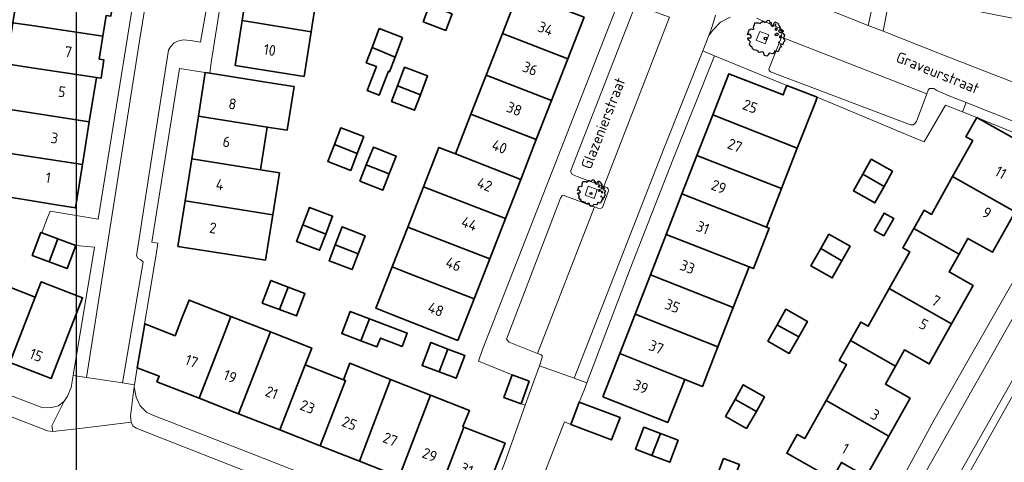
# Model space of a CAD drawing. Header units: metres. Extents: x 152391 to 157968, y 462336 to 467280.
# Tile 388 of 656: x 154197 to 154321, y 466099 to 466154. Entities that reach past the tile are written whole.
import ezdxf
from ezdxf.enums import TextEntityAlignment as Align

# ---------------------------------------------------------------- set-up
doc = ezdxf.new("R2010")
doc.units = ezdxf.units.M
doc.header["$LTSCALE"] = 0.75
doc.layers.get('0').update_dxf_attribs({"lineweight": 25})
doc.layers.get('defpoints').update_dxf_attribs({"lineweight": 25})
for name, color, linetype, lineweight in [('B-GV-GR-BOOM-S', 252, 'Continuous', 25), ('B-WE-GR-BEPLANTING_CULTUUR_BOSPLANTSOEN-GV', 251, 'Continuous', 18), ('B-WE-GR-BEPLANTING_CULTUUR_HEESTERS-GV', 251, 'Continuous', 18), ('B-WE-GR-GROENVOORZIENING-GV', 251, 'Continuous', 18), ('B-WE-OG-BEBOUWING-GV', 6, 'Continuous', 35), ('B-WE-OG-BEBOUWING-T18', 1, 'Continuous', 18), ('B-WE-OG-TERREIN_CULTUURSCHEIDING-GV', 251, 'Continuous', 18), ('B-WE-OG-TOPOGRAFIE-T18', 1, 'Continuous', 18), ('B-WE-OG-WATER_SLOOT-GV', 251, 'Continuous', 18), ('B-WE-VH-VERHARDING_BETONSTRAATSTEEN-GV', 251, 'Continuous', 18), ('B-WE-VH-VERHARDING_TEGEL-GV', 251, 'Continuous', 18)]:
    doc.layers.add(name, color=color, linetype=linetype, lineweight=lineweight)
doc.styles.add('NLCS-ISO-M750-T18', font='NLCS-ISO.ttf', dxfattribs={"height": 1.35})

# ---------------------------------------------------------------- blocks, each defined once
blk = doc.blocks.new('SGR-BOOM_21_30')
at = {"linetype": 'Continuous'}
for p, q in [((-1.11, 1.19), (-1.05, 1.33)), ((-1.05, 1.33), (-1.02, 1.5)), ((-1.02, 1.5), (-0.67, 1.5)), ((-0.67, 1.5), (-0.52, 1.43)), ((-0.52, 1.43), (-0.47, 1.45)), ((-0.47, 1.45), (-0.37, 1.55)), ((-0.37, 1.55), (-0.23, 1.65)), ((-0.23, 1.65), (-0.13, 1.58)), ((-0.13, 1.58), (-0.06, 1.52)), ((-0.06, 1.52), (0.07, 1.58)), ((0.07, 1.58), (0.2, 1.71)), ((0.2, 1.71), (0.26, 1.73)), ((0.26, 1.73), (0.33, 1.7)), ((0.33, 1.7), (0.39, 1.65)), ((0.4, 1.53), (0.38, 1.5)), ((0.38, 1.5), (0.53, 1.52)), ((0.39, 1.65), (0.4, 1.53)), ((0.54, 1.48), (0.51, 1.29)), ((0.51, 1.29), (0.57, 1.24)), ((0.53, 1.52), (0.54, 1.48)), ((0.75, 1.2), (0.8, 1.29)), ((0.79, 1.4), (0.89, 1.56)), ((0.8, 1.29), (0.79, 1.4)), ((0.89, 1.56), (1.02, 1.53)), ((0.97, 1.37), (0.93, 1.33)), ((0.93, 1.33), (0.95, 1.25)), ((0.95, 1.25), (0.96, 1.24)), ((0.96, 1.27), (0.97, 1.37)), ((1.02, 1.53), (1.16, 1.45)), ((1.16, 1.45), (1.25, 1.27)), ((1.25, 1.27), (1.38, 1.06)), ((-1.7, 0.37), (-1.66, 0.48)), ((-1.49, 0.41), (-1.7, 0.37)), ((-1.68, -0.03), (-1.67, 0.09)), ((-1.67, 0.09), (-1.39, 0.07)), ((-1.66, 0.48), (-1.6, 0.53)), ((-1.63, 0.58), (-1.53, 0.87)), ((-1.6, 0.53), (-1.63, 0.58)), ((-1.53, 0.87), (-1.46, 0.86)), ((-1.42, 0.33), (-1.49, 0.41)), ((-1.46, 0.86), (-1.34, 0.91)), ((-1.33, 0.18), (-1.42, 0.33)), ((-1.39, 0.07), (-1.33, 0.18)), ((-1.34, 0.91), (-1.18, 0.86)), ((-1.18, 0.86), (-1.12, 0.92)), ((-1.13, 1.09), (-1.11, 1.19)), ((-1.12, 0.92), (-1.13, 1.09)), ((0.57, 1.24), (0.69, 1.15)), ((0.69, 1.15), (0.75, 1.2)), ((0.94, 0.91), (0.89, 0.87)), ((0.89, 0.87), (0.93, 0.83)), ((0.93, 0.41), (0.89, 0.33)), ((0.89, 0.33), (1.03, 0.32)), ((0.93, 0.83), (0.98, 0.84)), ((1.05, 0.46), (0.93, 0.41)), ((0.97, 0.97), (0.94, 0.91)), ((1.03, 0.97), (0.97, 0.97)), ((0.98, 0.84), (1.03, 0.78)), ((1.08, 0.94), (1.03, 0.97)), ((1.03, 0.78), (1.08, 0.84)), ((1.03, 0.32), (1.11, 0.25)), ((1.11, 0.46), (1.05, 0.46)), ((1.12, 0.87), (1.08, 0.94)), ((1.08, 0.84), (1.12, 0.87)), ((1.22, 0.4), (1.11, 0.46)), ((1.11, 0.25), (1.2, 0.37)), ((1.2, 0.37), (1.24, 0.41)), ((1.32, 0.79), (1.23, 0.69)), ((1.23, 0.69), (1.27, 0.63)), ((1.27, 0.63), (1.38, 0.56)), ((1.34, 0.18), (1.31, 0.1)), ((1.43, 0.05), (1.31, 0.1)), ((1.38, 1.06), (1.32, 0.79)), ((1.36, 0.3), (1.34, 0.23)), ((1.34, 0.23), (1.34, 0.18)), ((1.43, 0.23), (1.36, 0.3)), ((1.38, 0.56), (1.44, 0.6)), ((1.47, 0.2), (1.43, 0.23)), ((1.43, 0.05), (1.51, 0.14)), ((1.47, 0.86), (1.44, 0.81)), ((1.44, 0.81), (1.46, 0.74)), ((1.44, 0.6), (1.57, 0.56)), ((1.46, 0.74), (1.53, 0.69)), ((1.54, 0.86), (1.47, 0.86)), ((1.51, 0.14), (1.47, 0.2)), ((1.53, 0.73), (1.64, 0.68)), ((1.53, 0.69), (1.54, 0.73)), ((1.62, 0.76), (1.54, 0.86)), ((1.57, 0.56), (1.64, 0.51)), ((1.73, 0.71), (1.62, 0.76)), ((1.64, 0.68), (1.73, 0.71)), ((1.64, 0.51), (1.81, 0.32)), ((1.72, 0.1), (1.67, 0.04)), ((1.67, 0.04), (1.76, -0.09)), ((1.81, 0.32), (1.72, 0.1)), ((-1.54, -0.18), (-1.68, -0.03)), ((-1.55, -0.51), (-1.49, -0.42)), ((-1.35, -0.75), (-1.55, -0.51)), ((-1.44, -0.32), (-1.54, -0.18)), ((-1.49, -0.42), (-1.44, -0.32)), ((-1.25, -0.78), (-1.35, -0.75)), ((-1.27, -0.9), (-1.25, -0.78)), ((-1.11, -1.05), (-1.27, -0.9)), ((-0.91, -1.08), (-1.11, -1.05)), ((-0.67, -1.18), (-0.91, -1.08)), ((-0.68, -1.29), (-0.67, -1.18)), ((0.84, -1.16), (0.83, -1.36)), ((1.03, -1.18), (0.84, -1.16)), ((1.18, -1.24), (1.03, -1.18)), ((1.29, -1.01), (1.18, -1.24)), ((1.29, -0.29), (1.24, -0.36)), ((1.24, -0.36), (1.25, -0.42)), ((1.26, -0.42), (1.33, -0.41)), ((1.33, -0.34), (1.29, -0.29)), ((1.36, -0.88), (1.29, -1.01)), ((1.33, -0.41), (1.33, -0.34)), ((1.37, -0.83), (1.36, -0.88)), ((1.48, -0.8), (1.37, -0.83)), ((1.46, -0.47), (1.39, -0.59)), ((1.39, -0.59), (1.43, -0.64)), ((1.43, -0.64), (1.5, -0.7)), ((1.58, -0.59), (1.46, -0.47)), ((1.5, -0.7), (1.48, -0.8)), ((1.66, -0.52), (1.58, -0.59)), ((1.68, -0.42), (1.66, -0.52)), ((1.72, -0.31), (1.68, -0.42)), ((1.84, -0.18), (1.72, -0.31)), ((1.76, -0.09), (1.84, -0.18)), ((-0.55, -1.33), (-0.68, -1.29)), ((-0.4, -1.26), (-0.55, -1.33)), ((-0.19, -1.28), (-0.4, -1.26)), ((-0.16, -1.43), (-0.19, -1.28)), ((-0.13, -1.49), (-0.16, -1.43)), ((-0.1, -1.61), (-0.13, -1.49)), ((0.11, -1.67), (-0.1, -1.61)), ((0.25, -1.52), (0.11, -1.67)), ((0.36, -1.38), (0.25, -1.52)), ((0.68, -1.44), (0.36, -1.38)), ((0.83, -1.36), (0.68, -1.44))]:
    blk.add_line(p, q, dxfattribs=at)
blk.add_circle((0, 0), 0.126, dxfattribs=at)
blk = doc.blocks.new('SGR-BOOM_31_50')
at = {"linetype": 'Continuous'}
for p, q in [((-1.51, 1.45), (-1.48, 1.58)), ((-1.49, 1.23), (-1.51, 1.45)), ((-1.48, 1.58), (-1.4, 1.78)), ((-1.4, 1.78), (-1.36, 2)), ((-1.36, 2), (-0.89, 2)), ((-0.89, 2), (-0.69, 1.91)), ((-0.69, 1.91), (-0.63, 1.93)), ((-0.63, 1.93), (-0.49, 2.06)), ((-0.49, 2.06), (-0.3, 2.2)), ((-0.3, 2.2), (-0.18, 2.11)), ((-0.18, 2.11), (-0.08, 2.02)), ((-0.08, 2.02), (0.09, 2.11)), ((0.09, 2.11), (0.27, 2.28)), ((0.27, 2.28), (0.35, 2.31)), ((0.35, 2.31), (0.44, 2.26)), ((0.44, 2.26), (0.52, 2.2)), ((0.54, 2.04), (0.51, 2)), ((0.51, 2), (0.71, 2.02)), ((0.52, 2.2), (0.54, 2.04)), ((0.72, 1.98), (0.68, 1.71)), ((0.68, 1.71), (0.75, 1.65)), ((0.71, 2.02), (0.72, 1.98)), ((0.75, 1.65), (0.92, 1.54)), ((0.92, 1.54), (1, 1.6)), ((1, 1.6), (1.06, 1.71)), ((1.05, 1.87), (1.19, 2.09)), ((1.06, 1.71), (1.05, 1.87)), ((1.19, 2.09), (1.36, 2.04)), ((1.3, 1.82), (1.23, 1.78)), ((1.23, 1.78), (1.27, 1.67)), ((1.3, 1.3), (1.25, 1.21)), ((1.27, 1.67), (1.28, 1.65)), ((1.28, 1.69), (1.3, 1.82)), ((1.37, 1.3), (1.3, 1.3)), ((1.36, 2.04), (1.54, 1.93)), ((1.44, 1.25), (1.37, 1.3)), ((1.5, 1.17), (1.44, 1.25)), ((1.54, 1.93), (1.67, 1.69)), ((1.67, 1.69), (1.84, 1.41)), ((1.84, 1.41), (1.76, 1.06)), ((-2.27, 0.49), (-2.21, 0.64)), ((-1.99, 0.55), (-2.27, 0.49)), ((-2.24, -0.04), (-2.22, 0.11)), ((-2.22, 0.11), (-1.85, 0.09)), ((-2.21, 0.64), (-2.13, 0.71)), ((-2.18, 0.77), (-2.04, 1.17)), ((-2.13, 0.71), (-2.18, 0.77)), ((-2.04, 1.17), (-1.94, 1.14)), ((-1.9, 0.44), (-1.99, 0.55)), ((-1.94, 1.14), (-1.79, 1.21)), ((-1.77, 0.25), (-1.9, 0.44)), ((-1.85, 0.09), (-1.77, 0.25)), ((-1.79, 1.21), (-1.57, 1.14)), ((-1.57, 1.14), (-1.49, 1.23)), ((1.25, 1.21), (1.19, 1.17)), ((1.19, 1.17), (1.23, 1.1)), ((1.23, 0.55), (1.19, 0.44)), ((1.19, 0.44), (1.37, 0.42)), ((1.23, 1.1), (1.31, 1.12)), ((1.4, 0.62), (1.23, 0.55)), ((1.31, 1.12), (1.37, 1.03)), ((1.37, 1.03), (1.44, 1.12)), ((1.37, 0.42), (1.48, 0.33)), ((1.48, 0.62), (1.4, 0.62)), ((1.44, 1.12), (1.5, 1.17)), ((1.62, 0.53), (1.48, 0.62)), ((1.48, 0.33), (1.61, 0.49)), ((1.61, 0.49), (1.65, 0.55)), ((1.76, 1.06), (1.64, 0.93)), ((1.64, 0.93), (1.7, 0.84)), ((1.7, 0.84), (1.84, 0.75)), ((1.79, 0.25), (1.75, 0.14)), ((1.91, 0.07), (1.75, 0.14)), ((1.81, 0.4), (1.79, 0.31)), ((1.79, 0.31), (1.79, 0.25)), ((1.9, 0.31), (1.81, 0.4)), ((1.84, 0.75), (1.92, 0.79)), ((1.96, 0.27), (1.9, 0.31)), ((1.91, 0.07), (2.01, 0.18)), ((1.96, 1.14), (1.92, 1.08)), ((1.92, 1.08), (1.95, 0.99)), ((1.92, 0.79), (2.09, 0.75)), ((1.95, 0.99), (2.04, 0.93)), ((2.06, 1.14), (1.96, 1.14)), ((2.01, 0.18), (1.96, 0.27)), ((2.04, 0.97), (2.18, 0.9)), ((2.04, 0.93), (2.06, 0.97)), ((2.16, 1.01), (2.06, 1.14)), ((2.09, 0.75), (2.18, 0.68)), ((2.3, 0.95), (2.16, 1.01)), ((2.18, 0.9), (2.3, 0.95)), ((2.18, 0.68), (2.41, 0.42)), ((2.29, 0.14), (2.23, 0.05)), ((2.23, 0.05), (2.35, -0.13)), ((2.41, 0.42), (2.29, 0.14)), ((-2.05, -0.24), (-2.24, -0.04)), ((-2.07, -0.67), (-1.99, -0.56)), ((-1.8, -1), (-2.07, -0.67)), ((-1.91, -0.43), (-2.05, -0.24)), ((-1.99, -0.56), (-1.91, -0.43)), ((-1.67, -1.05), (-1.8, -1)), ((-1.7, -1.2), (-1.67, -1.05)), ((-1.48, -1.4), (-1.7, -1.2)), ((1.72, -0.39), (1.65, -0.48)), ((1.65, -0.48), (1.67, -0.56)), ((1.68, -0.56), (1.78, -0.54)), ((1.78, -0.45), (1.72, -0.39)), ((1.81, -1.18), (1.72, -1.35)), ((1.78, -0.54), (1.78, -0.45)), ((1.82, -1.11), (1.81, -1.18)), ((1.98, -1.07), (1.82, -1.11)), ((1.95, -0.63), (1.85, -0.78)), ((1.85, -0.78), (1.9, -0.85)), ((1.9, -0.85), (1.99, -0.94)), ((2.1, -0.78), (1.95, -0.63)), ((1.99, -0.94), (1.98, -1.07)), ((2.21, -0.7), (2.1, -0.78)), ((2.24, -0.56), (2.21, -0.7)), ((2.29, -0.41), (2.24, -0.56)), ((2.46, -0.24), (2.29, -0.41)), ((2.35, -0.13), (2.46, -0.24)), ((-1.22, -1.44), (-1.48, -1.4)), ((-0.89, -1.57), (-1.22, -1.44)), ((-0.91, -1.72), (-0.89, -1.57)), ((-0.73, -1.77), (-0.91, -1.72)), ((-0.53, -1.68), (-0.73, -1.77)), ((-0.25, -1.7), (-0.53, -1.68)), ((-0.21, -1.9), (-0.25, -1.7)), ((-0.18, -1.99), (-0.21, -1.9)), ((-0.13, -2.14), (-0.18, -1.99)), ((0.15, -2.23), (-0.13, -2.14)), ((0.34, -2.03), (0.15, -2.23)), ((0.47, -1.83), (0.34, -2.03)), ((0.91, -1.92), (0.47, -1.83)), ((1.11, -1.81), (0.91, -1.92)), ((1.13, -1.55), (1.11, -1.81)), ((1.37, -1.57), (1.13, -1.55)), ((1.58, -1.66), (1.37, -1.57)), ((1.72, -1.35), (1.58, -1.66))]:
    blk.add_line(p, q, dxfattribs=at)
blk.add_circle((0, 0), 0.169, dxfattribs=at)

msp = doc.modelspace()

# ---------------------------------------------------------------- linework, layer by layer
at = {"layer": 'B-WE-GR-BEPLANTING_CULTUUR_BOSPLANTSOEN-GV'}
for points in [[(154370.97, 466144.68), (154341.64, 466150.67), (154313.93, 466156.13), (154314.66, 466160.37), (154314.77, 466161.02), (154312.44, 466161.51), (154310.77, 466161.78), (154309.98, 466162.03), (154309.38, 466162.37), (154308.75, 466163.07), (154308.36, 466163.82), (154308.22, 466164.38), (154308.29, 466165.27), (154305.92, 466152.82)], [(154305.92, 466152.82), (154313.64, 466149.79), (154332.57, 466142.44), (154336.59, 466140.81), (154338.6, 466140.14), (154339.9, 466139.78), (154363.65, 466135.23), (154369, 466135.02)]]:
    msp.add_lwpolyline(points, dxfattribs=at)
at = {"layer": 'B-WE-GR-BEPLANTING_CULTUUR_HEESTERS-GV'}
msp.add_lwpolyline([(154290.05, 466164.42), (154284.66, 466162.9), (154284.84, 466162.4), (154284.88, 466162.28), (154285.31, 466161.49), (154286.19, 466160.69), (154286.66, 466160.37), (154288.05, 466159.79), (154296, 466156.72), (154304.05, 466153.55), (154305.01, 466158.01), (154291.92, 466162.91), (154291.15, 466162.19), (154289.83, 466163.62), (154290.34, 466164.1)], close=True, dxfattribs=at)
at = {"layer": 'B-WE-GR-GROENVOORZIENING-GV'}
for points in [[(154289.93, 466151.7), (154291.04, 466151.25), (154291.5, 466152.36), (154290.39, 466152.81)], [(154268.35, 466132.18), (154269.48, 466131.77), (154269.89, 466132.9), (154268.76, 466133.31)]]:
    msp.add_lwpolyline(points, close=True, dxfattribs=at)
at = {"layer": 'B-WE-OG-BEBOUWING-GV'}
for points in [[(154257.94, 466152.54), (154266.19, 466149.33), (154268.24, 466154.58), (154266.36, 466155.31), (154267.16, 466157.35), (154259.12, 466160.49), (154258.21, 466158.18), (154259.89, 466157.52)], [(154196.24, 466153.89), (154198.91, 466153.49), (154207.58, 466152.22), (154208, 466154.82), (154208.59, 466154.73), (154208.97, 466157.12), (154208.38, 466157.21), (154208.43, 466157.51), (154199.76, 466158.84), (154197.09, 466159.24)], [(154225.14, 466154.18), (154233.81, 466152.77), (154234.66, 466158.2), (154225.98, 466159.53)], [(154247.94, 466154.03), (154250.8, 466152.93), (154251.6, 466155), (154248.74, 466156.11)], [(154225.14, 466154.18), (154224.25, 466148.49), (154232.93, 466147.13), (154233.81, 466152.77)], [(154207.58, 466152.22), (154198.91, 466153.49), (154196.24, 466153.89), (154195.49, 466149.24), (154195.41, 466148.71), (154198.08, 466148.31), (154206.75, 466147.01), (154207.34, 466146.91), (154207.71, 466149.22), (154207.12, 466149.31)], [(154245.35, 466152.05), (154242.41, 466153.17), (154241.5, 466150.76), (154244.41, 466149.57)], [(154266.19, 466149.33), (154257.94, 466152.54), (154255.89, 466147.29), (154264.13, 466144.09)], [(154244.41, 466149.57), (154241.5, 466150.76), (154240.78, 466148.86), (154242.05, 466148.38), (154240.9, 466145.35), (154242.42, 466144.78), (154243.56, 466147.78), (154243.71, 466147.72)], [(154206.75, 466147.01), (154198.08, 466148.31), (154195.41, 466148.71), (154194.52, 466143.16), (154205.85, 466141.4)], [(154244.71, 466145.95), (154247.6, 466144.83), (154248.5, 466147.2), (154245.6, 466148.3)], [(154228.29, 466140.75), (154230.8, 466140.35), (154231.67, 466145.86), (154231.66, 466145.86), (154229.16, 466146.26), (154221.06, 466147.54), (154220.48, 466147.63), (154219.62, 466142.12)], [(154264.13, 466144.09), (154255.89, 466147.29), (154253.96, 466142.36), (154262.21, 466139.17)], [(154297.62, 466144.51), (154293.79, 466146), (154293.55, 466145.39), (154293.33, 466144.81), (154286.48, 466147.48), (154284.45, 466142.28), (154295.11, 466138.09), (154297.38, 466143.89)], [(154247.6, 466144.83), (154244.71, 466145.95), (154243.96, 466143.97), (154246.86, 466142.88)], [(154193.66, 466137.75), (154204.99, 466136.03), (154205.85, 466141.4), (154194.52, 466143.16)], [(154218.77, 466136.75), (154227.45, 466135.36), (154228.29, 466140.75), (154219.62, 466142.12)], [(154252.01, 466137.38), (154260.25, 466134.17), (154262.21, 466139.17), (154253.96, 466142.36)], [(154282.45, 466137.18), (154293.13, 466133.01), (154295.11, 466138.09), (154284.45, 466142.28)], [(154317.72, 466141.97), (154316.36, 466139.53), (154317.22, 466139.05), (154314.67, 466134.51), (154322.55, 466130.06), (154325.25, 466134.87), (154322.27, 466136.54), (154323.5, 466138.72)], [(154240.45, 466139.55), (154237.56, 466140.66), (154236.75, 466138.55), (154239.63, 466137.42)], [(154236.75, 466138.55), (154235.92, 466136.4), (154238.81, 466135.29), (154239.63, 466137.42)], [(154240.78, 466135.98), (154243.68, 466134.86), (154244.56, 466137.11), (154241.67, 466138.24)], [(154258.32, 466129.23), (154260.25, 466134.17), (154252.01, 466137.38), (154249.93, 466138.19), (154247.98, 466133.22), (154250.06, 466132.41)], [(154204.99, 466136.03), (154193.66, 466137.75), (154192.8, 466132.39), (154195.47, 466131.97), (154197.64, 466131.62), (154201.44, 466131.01), (154204.12, 466130.58)], [(154227.45, 466135.36), (154218.77, 466136.75), (154217.94, 466131.45), (154228.99, 466129.72), (154229.82, 466134.98)], [(154280.56, 466132.33), (154291.23, 466128.15), (154293.13, 466133.01), (154282.45, 466137.18)], [(154239.98, 466133.94), (154242.88, 466132.81), (154243.68, 466134.86), (154240.78, 466135.98)], [(154303.38, 466134.84), (154306.04, 466133.28), (154307.12, 466135.2), (154304.43, 466136.71)], [(154306.04, 466133.28), (154303.38, 466134.84), (154302.18, 466132.72), (154304.87, 466131.2)], [(154322.55, 466130.06), (154314.67, 466134.51), (154312.01, 466129.76), (154311.08, 466130.28), (154309.78, 466127.97), (154315.49, 466124.74), (154316.6, 466126.72), (154319.7, 466124.98)], [(154256.33, 466124.14), (154258.32, 466129.23), (154250.06, 466132.41), (154247.98, 466133.22), (154246, 466128.15), (154248.08, 466127.34)], [(154291.23, 466128.15), (154280.56, 466132.33), (154278.58, 466127.24), (154289.02, 466123.15), (154289.58, 466122.93), (154291.56, 466128.02)], [(154217.94, 466131.45), (154217.04, 466125.73), (154225.72, 466124.37), (154228.09, 466124), (154228.99, 466129.72)], [(154232.78, 466128.44), (154235.67, 466127.27), (154236.53, 466129.52), (154233.62, 466130.64)], [(154306.02, 466127.04), (154307.28, 466129.23), (154306.05, 466129.93), (154304.79, 466127.73)], [(154232.78, 466128.44), (154231.98, 466126.36), (154234.89, 466125.24), (154235.67, 466127.27)], [(154236.85, 466125.92), (154239.75, 466124.79), (154240.62, 466127.07), (154237.72, 466128.19)], [(154256.33, 466124.14), (154248.08, 466127.34), (154246, 466128.15), (154244.04, 466123.14), (154246.12, 466122.33), (154254.37, 466119.14)], [(154200.79, 466123.8), (154201.91, 466126.67), (154199.88, 466127.43), (154199.77, 466127.48), (154198.68, 466124.59)], [(154278.58, 466127.24), (154276.59, 466122.16), (154287.02, 466118.03), (154289.02, 466123.15)], [(154298.06, 466125.47), (154298.09, 466125.46), (154300.74, 466123.91), (154301.77, 466125.74), (154299.07, 466127.26)], [(154309.78, 466127.97), (154308.42, 466125.54), (154309.31, 466125.04), (154306.7, 466120.41), (154314.56, 466115.96), (154317.28, 466120.8), (154314.24, 466122.51), (154315.49, 466124.74)], [(154204.15, 466125.83), (154201.91, 466126.67), (154200.79, 466123.8), (154203.07, 466122.94)], [(154239.75, 466124.79), (154236.85, 466125.92), (154236.08, 466123.91), (154238.98, 466122.8)], [(154300.74, 466123.91), (154298.09, 466125.46), (154298.06, 466125.47), (154296.82, 466123.27), (154299.52, 466121.75)], [(154252.32, 466113.89), (154254.37, 466119.14), (154246.12, 466122.33), (154244.04, 466123.14), (154242, 466117.93), (154244.08, 466117.11)], [(154285.09, 466113.09), (154287.02, 466118.03), (154276.59, 466122.16), (154274.66, 466117.21)], [(154199.04, 466119.32), (154193.99, 466121.3), (154190.77, 466113.1), (154195.83, 466111.12)], [(154195.83, 466111.12), (154201.04, 466109.08), (154205.02, 466119.23), (154199.8, 466121.27), (154199.04, 466119.32)], [(154229.82, 466117.78), (154230.92, 466120.61), (154228.74, 466121.43), (154227.67, 466118.59)], [(154229.82, 466117.78), (154231.98, 466116.96), (154233.05, 466119.8), (154230.92, 466120.61)], [(154307.49, 466110.66), (154308.62, 466112.68), (154311.73, 466110.93), (154314.56, 466115.96), (154306.7, 466120.41), (154304.04, 466115.66), (154303.11, 466116.19), (154301.81, 466113.87)], [(154211.91, 466110.43), (154214.67, 466109.36), (154214.39, 466108.67), (154219.71, 466106.59), (154222.91, 466114.81), (154223.71, 466116.9), (154218.43, 466118.96), (154218.35, 466118.75), (154217.62, 466116.89), (154216.67, 466114.48), (154212.86, 466115.97)], [(154224.68, 466104.64), (154228.71, 466114.95), (154223.71, 466116.9), (154222.91, 466114.81), (154219.71, 466106.59)], [(154240.11, 466113.84), (154241.19, 466116.61), (154238.74, 466117.53), (154237.69, 466114.76)], [(154280.91, 466108.98), (154283.14, 466108.09), (154285.09, 466113.09), (154274.66, 466117.21), (154272.72, 466112.23)], [(154292.57, 466115.83), (154292.6, 466115.82), (154295.28, 466114.32), (154296.38, 466116.27), (154293.68, 466117.8)], [(154241.19, 466116.61), (154240.11, 466113.84), (154242.12, 466113.07), (154242.55, 466114.18), (154245.32, 466113.13), (154245.95, 466114.8)], [(154292.57, 466115.83), (154291.4, 466113.77), (154294.1, 466112.24), (154295.28, 466114.32), (154292.6, 466115.82)], [(154228.71, 466114.95), (154224.68, 466104.64), (154229.88, 466102.6), (154233.08, 466110.82), (154233.9, 466112.92)], [(154249.97, 466109.91), (154251.07, 466112.79), (154248.91, 466113.6), (154247.82, 466110.71)], [(154298.73, 466106.3), (154306.63, 466101.83), (154309.33, 466106.63), (154306.21, 466108.39), (154307.49, 466110.66), (154301.81, 466113.87), (154300.4, 466111.37), (154301.3, 466110.87)], [(154251.07, 466112.79), (154249.97, 466109.91), (154252.1, 466109.11), (154253.18, 466112)], [(154270.58, 466106.77), (154278.79, 466103.56), (154280.91, 466108.98), (154272.72, 466112.23)], [(154234.97, 466100.6), (154238.16, 466108.83), (154237.92, 466108.92), (154233.08, 466110.82), (154229.88, 466102.6)], [(154237.92, 466108.92), (154238.16, 466108.83), (154234.97, 466100.6), (154239.91, 466098.66), (154243.81, 466108.98), (154238.69, 466111.01)], [(154261.32, 466108.74), (154259.17, 466109.54), (154258.13, 466106.69), (154260.28, 466105.9)], [(154243.81, 466108.98), (154239.91, 466098.66), (154244.93, 466096.69), (154248.86, 466106.99)], [(154289.95, 466104.95), (154290.98, 466106.76), (154288.3, 466108.29), (154287.26, 466106.46), (154287.35, 466106.42)], [(154249.93, 466094.73), (154253.09, 466102.97), (154252.94, 466103.03), (154253.77, 466105.06), (154248.86, 466106.99), (154244.93, 466096.69)], [(154266.57, 466103.31), (154271.7, 466101.36), (154272.77, 466104.18), (154267.63, 466106.12)], [(154288.72, 466102.79), (154289.95, 466104.95), (154287.35, 466106.42), (154287.26, 466106.46), (154286.04, 466104.32)], [(154306.63, 466101.83), (154298.73, 466106.3), (154296.04, 466101.52), (154295.1, 466102.04), (154293.77, 466099.67), (154299.5, 466096.46), (154300.66, 466098.52), (154303.78, 466096.76)], [(154253.09, 466102.97), (154249.93, 466094.73), (154255.06, 466092.72), (154258.28, 466100.94)], [(154276.78, 466099.4), (154277.86, 466102.15), (154275.78, 466102.95), (154274.73, 466100.18)], [(154277.86, 466102.15), (154276.78, 466099.4), (154279.03, 466098.54), (154280.08, 466101.31)], [(154285.82, 466099.01), (154284.75, 466096.23), (154286.73, 466095.46), (154287.82, 466098.24)]]:
    msp.add_lwpolyline(points, close=True, dxfattribs=at)
at = {"layer": 'B-WE-OG-TERREIN_CULTUURSCHEIDING-GV'}
msp.add_lwpolyline([(154315.49, 466065.37), (154313.08, 466062), (154303.48, 466068.01), (154303.15, 466068.22), (154303.11, 466068.29), (154302.95, 466068.92), (154302.86, 466069.56), (154303.26, 466071.36), (154302.48, 466071.96), (154306.61, 466079.24), (154315.16, 466094.36), (154324.01, 466110.02), (154323.14, 466110.52), (154301.19, 466071.71), (154302.15, 466070.96), (154301.84, 466069.6), (154301.97, 466068.72), (154302.17, 466067.92), (154302.39, 466067.52), (154313.02, 466060.85), (154313.21, 466060.86), (154313.7, 466061.16), (154314.63, 466062.45), (154315.75, 466064.02)], close=True, dxfattribs=at)
at = {"layer": 'B-WE-OG-WATER_SLOOT-GV'}
msp.add_lwpolyline([(154321.27, 466094.16), (154328.67, 466107.36), (154324.23, 466109.9), (154324.01, 466110.02), (154315.16, 466094.36)], dxfattribs=at)
at = {"layer": 'B-WE-VH-VERHARDING_BETONSTRAATSTEEN-GV'}
for points in [[(154306.23, 466163.85), (154305.77, 466161.57), (154305.01, 466158.01), (154304.05, 466153.55), (154305.92, 466152.82), (154308.29, 466165.27), (154310.59, 466176.77), (154313.91, 466193.29), (154316.95, 466208), (154317.07, 466209.17), (154317.04, 466209.55), (154314.62, 466210.66), (154314.94, 466210.27), (154315.17, 466209.83), (154315.26, 466209.26), (154314.45, 466205.18), (154313.34, 466199.59), (154313.03, 466198.02), (154310.35, 466184.58), (154310.06, 466183.11)], [(154279.01, 466154.61), (154275.06, 466156.03), (154274.79, 466156), (154274.58, 466155.81), (154266.57, 466135.28), (154266.57, 466135.07), (154266.73, 466134.8), (154267.36, 466134.51), (154270.72, 466133.26)], [(154311.42, 466144.95), (154293.12, 466152.09), (154291.53, 466148.04), (154291.57, 466147.88), (154291.74, 466147.72), (154309.38, 466141.03), (154309.71, 466141.04), (154309.88, 466141.17), (154310.13, 466141.46)], [(154317.72, 466141.97), (154324.21, 466139.32), (154330.15, 466137.13), (154330.03, 466138.44), (154319.65, 466142.55), (154316.39, 466143.84), (154315.93, 466142.67)], [(154306.32, 466092.77), (154308.08, 466091.76), (154308.12, 466091.7), (154324.83, 466121.21), (154329.71, 466129.78), (154331.33, 466132.85), (154331.98, 466134.57), (154331.84, 466136.02), (154331.36, 466137.28), (154330.68, 466138.05), (154330.03, 466138.44), (154330.15, 466137.13), (154329.6, 466135.27), (154328.74, 466132.98), (154326.05, 466127.87), (154312.37, 466103.89)], [(154269.54, 466130.71), (154265.59, 466132.18), (154265.45, 466132.14), (154265.27, 466131.81), (154258.43, 466114.02), (154258.77, 466113.67), (154262.37, 466112.25)]]:
    msp.add_lwpolyline(points, close=True, dxfattribs=at)
for points in [[(154215.73, 466173.24), (154212.25, 466151.86), (154205.51, 466109.21), (154210.03, 466108.53), (154212.65, 466123.78), (154212.28, 466124.09), (154211.96, 466124.26), (154211.83, 466124.54), (154213.39, 466134.86), (154215.86, 466150.44), (154216.09, 466150.88), (154216.58, 466151.37), (154217.01, 466151.59), (154217.68, 466151.73), (154218.61, 466151.66), (154219.86, 466151.43), (154221.92, 466163.22)], [(154332.57, 466142.44), (154313.64, 466149.79), (154305.92, 466152.82), (154304.05, 466153.55), (154296, 466156.72)], [(154279.01, 466154.61), (154270.72, 466133.26), (154271.08, 466133.13), (154271.26, 466132.99), (154271.31, 466132.73), (154270.57, 466130.64), (154270.38, 466130.53), (154270.11, 466130.5), (154269.54, 466130.71), (154262.37, 466112.25), (154262.78, 466112.09), (154262.94, 466111.94), (154262.93, 466111.72), (154262.61, 466110.68), (154266.98, 466109.13), (154278.32, 466138.12), (154283.2, 466150.37), (154283.96, 466152.27), (154284.42, 466153.54), (154284.78, 466154.85)], [(154284.78, 466154.85), (154284.42, 466153.54), (154283.96, 466152.27), (154284.45, 466152.97), (154285.44, 466153.97), (154286.64, 466154.6)], [(154289.98, 466154.49), (154292.9, 466153.22), (154293.05, 466153.05), (154293.17, 466152.73), (154293.12, 466152.09), (154311.42, 466144.95), (154311.59, 466145.42), (154311.78, 466145.63), (154312.3, 466145.63), (154312.7, 466145.36), (154314.35, 466144.66), (154316.39, 466143.84), (154319.65, 466142.55), (154330.03, 466138.44)], [(154324.83, 466121.21), (154308.12, 466091.7)], [(154251.58, 466087.23), (154217.65, 466100.51), (154211.75, 466102.82), (154211.36, 466103.14), (154211.14, 466103.59), (154205, 466102.85), (154201.28, 466102.41), (154200.61, 466102.49), (154181.7, 466109.8)], [(154301.19, 466071.71), (154323.14, 466110.52)]]:
    msp.add_lwpolyline(points, dxfattribs=at)
at = {"layer": 'B-WE-VH-VERHARDING_TEGEL-GV'}
for points in [[(154203.83, 466109.48), (154205.51, 466109.21), (154212.25, 466151.86), (154215.73, 466173.24), (154214.12, 466173.5), (154213.23, 466167.97), (154206.97, 466129.14), (154200.92, 466130.15), (154200.45, 466129.01), (154199.88, 466127.43), (154201.91, 466126.67), (154204.15, 466125.83), (154206.53, 466125.64)], [(154289.93, 466151.7), (154290.39, 466152.81), (154291.5, 466152.36), (154291.04, 466151.25)], [(154283.2, 466150.37), (154278.32, 466138.12), (154266.98, 466109.13), (154268.57, 466108.53), (154274.02, 466122.91), (154279.43, 466136.63), (154284.68, 466149.72)], [(154268.35, 466132.18), (154268.76, 466133.31), (154269.89, 466132.9), (154269.48, 466131.77)], [(154268.23, 466107.62), (154268.57, 466108.53), (154266.98, 466109.13), (154262.61, 466110.68), (154261.89, 466108.76), (154260.8, 466105.71), (154258.18, 466098.38), (154254.87, 466090.07), (154251.86, 466087.91), (154251.58, 466087.23), (154261.83, 466083.22), (154262.11, 466083.91), (154259.63, 466088.24), (154263.01, 466096.61), (154265.76, 466103.63), (154266.57, 466103.31), (154267.63, 466106.12)], [(154201.28, 466102.41), (154205, 466102.85), (154211.14, 466103.59), (154211.05, 466104.34), (154211.52, 466108.03), (154211.52, 466108.04), (154211.51, 466108.05), (154211.55, 466108.27), (154210.03, 466108.53), (154205.51, 466109.21), (154203.83, 466109.48), (154203.57, 466107.94), (154203.13, 466106.85), (154202.68, 466106.24), (154201.12, 466103.13)], [(154211.52, 466108.03), (154211.05, 466104.34), (154211.14, 466103.59), (154211.36, 466103.14), (154211.75, 466102.82), (154217.65, 466100.51), (154251.58, 466087.23), (154251.86, 466087.91), (154254.87, 466090.07), (154248.99, 466092.27), (154248.55, 466090.97), (154240.28, 466094.12), (154226.61, 466099.51), (154214.06, 466104.38), (154213.11, 466104.82), (154212.27, 466105.64), (154211.78, 466106.72)]]:
    msp.add_lwpolyline(points, close=True, dxfattribs=at)
for points in [[(154221.92, 466163.22), (154219.86, 466151.43), (154218.61, 466151.66), (154217.68, 466151.73), (154217.01, 466151.59), (154216.58, 466151.37), (154216.09, 466150.88), (154215.86, 466150.44), (154213.39, 466134.86), (154211.83, 466124.54), (154211.96, 466124.26), (154212.28, 466124.09), (154212.65, 466123.78), (154210.03, 466108.53), (154211.55, 466108.27), (154211.91, 466110.43), (154214.29, 466124.69), (154214.48, 466126.14), (154213.73, 466126.26), (154217.24, 466148.13), (154220.48, 466147.63), (154221.06, 466147.54), (154221.23, 466148.88), (154224.69, 466170.9)], [(154272.23, 466155.63), (154255.44, 466112.72), (154254.91, 466111.29), (154259.17, 466109.54), (154261.32, 466108.74), (154260.28, 466105.9), (154260.8, 466105.71), (154261.89, 466108.76), (154262.61, 466110.68), (154262.93, 466111.72), (154262.94, 466111.94), (154262.78, 466112.09), (154262.37, 466112.25), (154258.77, 466113.67), (154258.43, 466114.02), (154265.27, 466131.81), (154265.45, 466132.14), (154265.59, 466132.18), (154269.54, 466130.71), (154270.11, 466130.5), (154270.38, 466130.53), (154270.57, 466130.64), (154271.31, 466132.73), (154271.26, 466132.99), (154271.08, 466133.13), (154270.72, 466133.26), (154267.36, 466134.51), (154266.73, 466134.8), (154266.57, 466135.07), (154266.57, 466135.28), (154274.58, 466155.81)], [(154286.64, 466154.6), (154285.44, 466153.97), (154284.45, 466152.97), (154283.96, 466152.27), (154283.2, 466150.37), (154284.68, 466149.72), (154293.79, 466146), (154297.62, 466144.51), (154309.54, 466139.54), (154311.1, 466138.88), (154313.79, 466143.52), (154315.93, 466142.67), (154316.39, 466143.84), (154314.35, 466144.66), (154312.7, 466145.36), (154312.3, 466145.63), (154311.78, 466145.63), (154311.59, 466145.42), (154311.42, 466144.95), (154310.13, 466141.46), (154309.88, 466141.17), (154309.71, 466141.04), (154309.38, 466141.03), (154291.74, 466147.72), (154291.57, 466147.88), (154291.53, 466148.04), (154293.12, 466152.09), (154293.17, 466152.73), (154293.05, 466153.05), (154292.9, 466153.22), (154289.98, 466154.49)], [(154087.01, 466148.3), (154104.12, 466140.59), (154126.39, 466131.56), (154164.11, 466116.72), (154167.45, 466115.41), (154181.7, 466109.8), (154200.61, 466102.49), (154201.28, 466102.41), (154201.12, 466103.13), (154202.68, 466106.24), (154201.96, 466105.66), (154201.15, 466105.44), (154200.02, 466105.39), (154176.31, 466114.4), (154150.92, 466124.46), (154130.8, 466132.34), (154101.1, 466144.33), (154086.06, 466150.96)]]:
    msp.add_lwpolyline(points, dxfattribs=at)
at = {"layer": 'defpoints', "flags": 128}
msp.add_lwpolyline([(154354.23, 466622.68), (153766.23, 466622.68), (153766.23, 465969.43), (153876.91, 465969.43), (153876.91, 465974.64), (154204.23, 465974.64), (154204.23, 466273.18), (154210.34, 466273.18), (154210.34, 466287.79), (154354.23, 466287.79)], close=True, dxfattribs=at)

# ---------------------------------------------------------------- block references
at = {"layer": 'B-GV-GR-BOOM-S', "transparency": 33554559}
for name, p in [('SGR-BOOM_31_50', (154291.1, 466151.9)), ('SGR-BOOM_21_30', (154269.1, 466132.4))]:
    msp.add_blockref(name, p, dxfattribs=at)

# ---------------------------------------------------------------- texts
at = {"layer": 'B-WE-OG-BEBOUWING-T18', "style": 'NLCS-ISO-M750-T18'}
for s, rotation, p in [('34', 338.6, (154263.38, 466153.15)), ('7', 350.9, (154203.22, 466150.24)), ('10', 351.1, (154228.61, 466150.46)), ('36', 338.6, (154261.42, 466148.12)), ('5', 350.9, (154202.41, 466145.2)), ('8', 351.1, (154223.91, 466143.67)), ('25', 338.7, (154289.17, 466143.36)), ('38', 338.6, (154259.43, 466143.04)), ('3', 350.9, (154201.48, 466139.37)), ('6', 351.1, (154223.16, 466138.9)), ('40', 338.6, (154257.57, 466138.28)), ('27', 338.6, (154287.24, 466138.44)), ('11', 330.7, (154320.75, 466135.03)), ('1', 350.9, (154200.68, 466134.36)), ('4', 351.1, (154222.32, 466133.53)), ('42', 338.6, (154255.7, 466133.52)), ('29', 338.7, (154285.21, 466133.24)), ('9', 330.7, (154319.01, 466129.96)), ('44', 338.6, (154253.77, 466128.58)), ('2', 351.1, (154221.45, 466128.05)), ('31', 338.7, (154283.2, 466128.09)), ('46', 338.6, (154251.78, 466123.49)), ('33', 338.7, (154281.27, 466123.14)), ('7', 330.7, (154312.59, 466118.85)), ('48', 338.6, (154249.55, 466117.79)), ('35', 338.7, (154279.36, 466118.23)), ('5', 330.7, (154311.04, 466115.91)), ('37', 338.7, (154277.33, 466113.04)), ('15', 338.6, (154199.17, 466112.03)), ('17', 338.6, (154218.76, 466111.26)), ('19', 338.6, (154223.62, 466109.35)), ('21', 338.6, (154228.85, 466107.3)), ('39', 338.7, (154275.38, 466108.05)), ('23', 338.6, (154233.37, 466105.52)), ('25', 338.6, (154238.65, 466103.45)), ('3', 330.7, (154304.92, 466104.52)), ('27', 338.6, (154243.8, 466101.43)), ('1', 330.7, (154301.17, 466100.28)), ('29', 338.6, (154248.77, 466099.48)), ('31', 338.6, (154253.45, 466097.65))]:
    msp.add_text(s, height=1.35, rotation=rotation, dxfattribs=at).set_placement(p, align=Align.MIDDLE)
at = {"layer": 'B-WE-OG-TOPOGRAFIE-T18', "style": 'NLCS-ISO-M750-T18'}
for s, rotation, p in [('Graveurstraat', 338.1, (154312.81, 466147.6)), ('Glazenierstraat', 68.6, (154270.64, 466141.24))]:
    msp.add_text(s, height=1.35, rotation=rotation, dxfattribs=at).set_placement(p, align=Align.MIDDLE)

doc.saveas('drawing.dxf')
